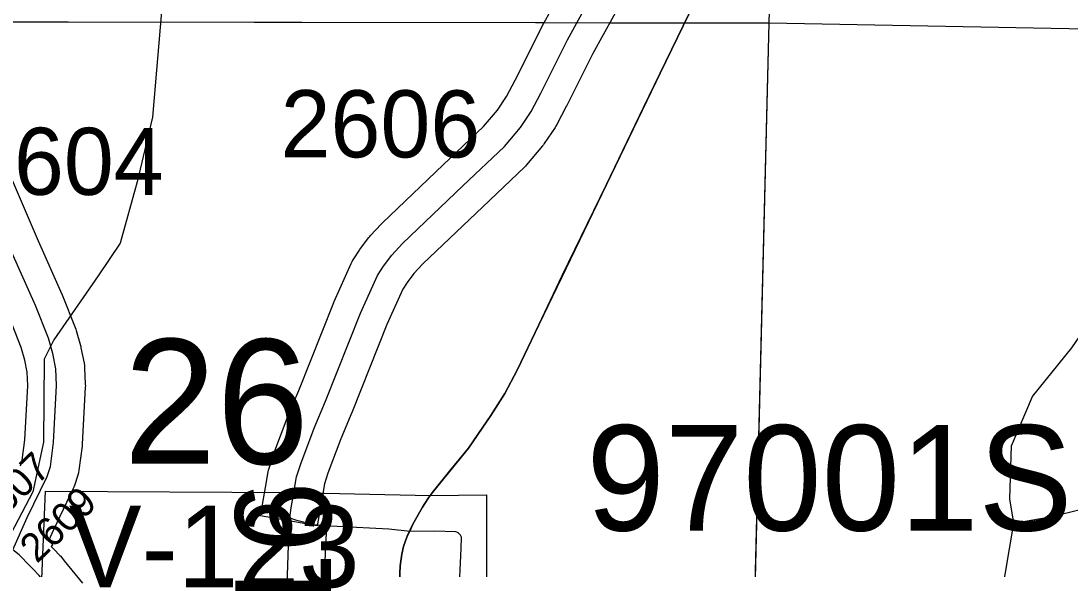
# Model space of a CAD drawing. Extents: x -157.2 to -99.3, y 12.2 to 46.2.
# Drawn here: x -125.008 to -123.913, y 17.769 to 18.342 of the extents above; entities that cross this region are included whole.
import ezdxf

# ---------------------------------------------------------------- set-up
doc = ezdxf.new("R2010")
doc.units = 0
for name, color, linetype in [('tdCoCityStreetMajor', 7, 'Continuous'), ('tdCoCityStreetMinor', 7, 'Continuous'), ('tdCoCorpBndry', 7, 'Continuous'), ('tdCoHydroRiver', 7, 'Continuous'), ('tdCoPriCL', 7, 'Continuous'), ('tdCoPriNonDiv', 7, 'Continuous'), ('tdCoPriNonDivCL', 7, 'Continuous'), ('tdCoSecRdNmbr', 7, 'Continuous'), ('tdCoSecRteBand', 7, 'Continuous'), ('tdCoSecRteCL', 7, 'Continuous'), ('tdCoSectLine', 7, 'Continuous'), ('tdCoSectLinePart', 7, 'Continuous'), ('tdCoSectNmbr', 7, 'Continuous'), ('tdCoStrucPriMaintName', 7, 'Continuous'), ('tdCoStrucSecCoName', 7, 'Continuous'), ('tdCoSurfAsphalt', 7, 'Continuous'), ('tdCoSurfGravel', 7, 'Continuous'), ('tdStHwyPriRefPost1', 7, 'Continuous')]:
    doc.layers.add(name, color=color, linetype=linetype)

msp = doc.modelspace()

# ---------------------------------------------------------------- linework, layer by layer
at = {"layer": 'tdCoCityStreetMajor'}
for points in [[(-124.7277, 17.8235), (-124.7277, 17.8235), (-124.7264, 17.8338), (-124.7236, 17.85)], [(-124.7378, 17.6141), (-124.7372, 17.6166), (-124.7365, 17.6197), (-124.7348, 17.6299), (-124.7338, 17.6424), (-124.7309, 17.743), (-124.7306, 17.7529), (-124.7289, 17.8054), (-124.7284, 17.8175), (-124.7277, 17.8235)]]:
    msp.add_lwpolyline(points, dxfattribs=at)
at = {"layer": 'tdCoCityStreetMinor'}
for points in [[(-124.7277, 17.8235), (-124.7217, 17.8215), (-124.7028, 17.8165), (-124.6934, 17.8153), (-124.6893, 17.8151), (-124.688, 17.8151), (-124.6783, 17.8147), (-124.6245, 17.8119), (-124.6023, 17.8095)], [(-124.692, 17.7433), (-124.6912, 17.7712), (-124.6893, 17.8151)], [(-124.6023, 17.8095), (-124.577, 17.8099), (-124.5548, 17.8091), (-124.5523, 17.808)], [(-124.5515, 17.7393), (-124.5491, 17.7914), (-124.5486, 17.8032), (-124.5498, 17.8054), (-124.5522, 17.8079), (-124.5523, 17.808)]]:
    msp.add_lwpolyline(points, dxfattribs=at)
at = {"layer": 'tdCoCorpBndry'}
msp.add_lwpolyline([(-124.9864, 17.7597), (-124.9826, 17.8514), (-124.7236, 17.85), (-124.5809, 17.8467), (-124.5227, 17.8475), (-124.5229, 17.586)], dxfattribs=at)
at = {"layer": 'tdCoHydroRiver'}
for points in [[(-125.0972, 18.8808), (-125.0528, 18.8322), (-124.9573, 18.6953), (-124.9013, 18.6148), (-124.8755, 18.5777), (-124.8606, 18.5457), (-124.8522, 18.5092), (-124.8486, 18.4712), (-124.8501, 18.4176), (-124.8543, 18.3814), (-124.8615, 18.3516), (-124.871, 18.2414), (-124.8871, 18.174), (-124.9047, 18.1098), (-124.9278, 18.0758), (-124.9739, 18.0092), (-124.984, 17.989), (-124.9849, 17.9022), (-124.9958, 17.8505), (-125.0459, 17.7556)], [(-123.9725, 17.8179), (-123.9765, 17.8433), (-123.9749, 17.8985), (-123.9529, 17.9499), (-123.912, 18.0008), (-123.8906, 18.0318), (-123.8723, 18.066), (-123.8604, 18.0956), (-123.8564, 18.1239), (-123.8498, 18.3005), (-123.8444, 18.3224), (-123.836, 18.3395), (-123.7791, 18.3963), (-123.7675, 18.4165), (-123.7578, 18.4241), (-123.743, 18.4442), (-123.7411, 18.4568)], [(-123.9725, 17.8179), (-123.9329, 17.8247), (-123.8709, 17.8402), (-123.7823, 17.8472), (-123.6893, 17.8429)], [(-124.558, 16.2801), (-124.5531, 16.2847), (-124.5375, 16.3364), (-124.5282, 16.3835), (-124.5198, 16.4022), (-124.5214, 16.5095), (-124.5275, 16.8474), (-124.5037, 16.9083), (-124.4773, 16.947), (-124.2377, 17.2132), (-124.1593, 17.304), (-124.1346, 17.3412), (-124.1096, 17.3863), (-124.0761, 17.4532), (-124.0353, 17.5546), (-123.9992, 17.6593), (-123.9725, 17.8179)]]:
    msp.add_lwpolyline(points, dxfattribs=at)
at = {"layer": 'tdCoPriCL'}
msp.add_lwpolyline([(-124.6133, 17.7573), (-124.6126, 17.7734), (-124.6108, 17.7854), (-124.6091, 17.7936), (-124.6052, 17.8042), (-124.6027, 17.8095), (-124.5993, 17.8168), (-124.5894, 17.8345), (-124.5837, 17.8434), (-124.5812, 17.8467), (-124.5778, 17.8513), (-124.5415, 17.8962), (-124.5181, 17.9302), (-124.5036, 17.9531), (-124.4907, 17.9775), (-124.4681, 18.0249), (-124.3973, 18.1711), (-124.3415, 18.2873), (-124.3175, 18.3367), (-124.3165, 18.3386), (-124.3011, 18.3701)], dxfattribs=at)
at = {"layer": 'tdCoPriNonDiv'}
for points in [[(-124.3011, 18.3701), (-124.3165, 18.3386), (-124.3175, 18.3367), (-124.3415, 18.2873), (-124.3973, 18.1711), (-124.4681, 18.0249), (-124.4907, 17.9775), (-124.5036, 17.9531), (-124.5181, 17.9302), (-124.5415, 17.8962), (-124.5778, 17.8513), (-124.5812, 17.8467), (-124.5837, 17.8434), (-124.5894, 17.8345), (-124.5993, 17.8168), (-124.6027, 17.8095), (-124.6052, 17.8042), (-124.6091, 17.7936), (-124.6108, 17.7854), (-124.6126, 17.7734), (-124.6133, 17.7573)], [(-124.6133, 17.7573), (-124.6126, 17.7734), (-124.6108, 17.7854), (-124.6091, 17.7936), (-124.6052, 17.8042), (-124.5993, 17.8168), (-124.5894, 17.8345), (-124.5837, 17.8434), (-124.5778, 17.8513), (-124.5415, 17.8962), (-124.5181, 17.9302), (-124.5036, 17.9531), (-124.4907, 17.9775), (-124.4681, 18.0249), (-124.3973, 18.1711), (-124.3415, 18.2873), (-124.3011, 18.3701)]]:
    msp.add_lwpolyline(points, dxfattribs=at)
at = {"layer": 'tdCoPriNonDivCL'}
msp.add_lwpolyline([(-124.6133, 17.7573), (-124.6126, 17.7734), (-124.6108, 17.7854), (-124.6091, 17.7936), (-124.6052, 17.8042), (-124.6027, 17.8095), (-124.5993, 17.8168), (-124.5894, 17.8345), (-124.5837, 17.8434), (-124.5812, 17.8467), (-124.5812, 17.8467), (-124.5778, 17.8513), (-124.5608, 17.8725), (-124.5415, 17.8962), (-124.5265, 17.9179), (-124.5181, 17.9302), (-124.5036, 17.9531), (-124.4907, 17.9775), (-124.4681, 18.0249), (-124.4436, 18.0762), (-124.3973, 18.1711), (-124.3588, 18.2513), (-124.3415, 18.2873), (-124.3175, 18.3367), (-124.3011, 18.3701)], dxfattribs=at)
msp.add_lwpolyline([(-124.6133, 17.7573), (-124.6126, 17.7734), (-124.6108, 17.7854), (-124.6091, 17.7936), (-124.6052, 17.8042), (-124.6027, 17.8095), (-124.5993, 17.8168), (-124.5894, 17.8345), (-124.5837, 17.8434), (-124.5812, 17.8467), (-124.5812, 17.8467), (-124.5778, 17.8513), (-124.5608, 17.8725), (-124.5415, 17.8962), (-124.5265, 17.9179), (-124.5181, 17.9302), (-124.5036, 17.9531), (-124.4907, 17.9775), (-124.4681, 18.0249), (-124.4436, 18.0762), (-124.3973, 18.1711), (-124.3588, 18.2513), (-124.3415, 18.2873), (-124.3175, 18.3367), (-124.3011, 18.3701)], dxfattribs=at)
at = {"layer": 'tdCoSecRteBand'}
for points in [[(-124.6992, 17.8152), (-124.7583, 17.8256), (-124.7531, 17.8551), (-124.7503, 17.8713), (-124.7499, 17.8733), (-124.7493, 17.8753), (-124.7449, 17.8891), (-124.7447, 17.8898), (-124.7444, 17.8904), (-124.7306, 17.9274), (-124.7304, 17.928), (-124.7302, 17.9285), (-124.7184, 17.9564), (-124.682, 18.0479), (-124.6818, 18.0485), (-124.6815, 18.0491), (-124.6638, 18.0886), (-124.6628, 18.0907), (-124.6616, 18.0926), (-124.6552, 18.1025), (-124.6546, 18.1034), (-124.6539, 18.1043), (-124.6452, 18.1157), (-124.6444, 18.1168), (-124.6435, 18.1178), (-124.6324, 18.1299), (-124.6317, 18.1306), (-124.631, 18.1313), (-124.5678, 18.1915), (-124.5678, 18.1915), (-124.5678, 18.1915), (-124.5256, 18.2315), (-124.5112, 18.2487), (-124.5017, 18.2628), (-124.4927, 18.2801), (-124.465, 18.3354), (-124.4647, 18.3359), (-124.4644, 18.3364), (-124.4321, 18.3952)], [(-124.3793, 18.3666), (-124.4116, 18.3079), (-124.4392, 18.2529), (-124.4393, 18.2528), (-124.4394, 18.2526), (-124.4493, 18.2336), (-124.4501, 18.2321), (-124.451, 18.2306), (-124.4624, 18.2138), (-124.4632, 18.2126), (-124.4642, 18.2114), (-124.4807, 18.1917), (-124.4818, 18.1903), (-124.4831, 18.1892), (-124.5265, 18.148), (-124.5889, 18.0885), (-124.5983, 18.0782), (-124.6055, 18.0689), (-124.61, 18.0619), (-124.6265, 18.0251), (-124.6628, 17.9339), (-124.6629, 17.9337), (-124.663, 17.9334), (-124.6746, 17.9058), (-124.688, 17.8701), (-124.6916, 17.8589), (-124.694, 17.8448), (-124.6992, 17.8152)], [(-125.0186, 18.178), (-124.9903, 18.1123), (-124.9657, 18.0569), (-124.9654, 18.0564), (-124.9652, 18.0559), (-124.9517, 18.0218), (-124.9511, 18.0204), (-124.9506, 18.0189), (-124.9462, 18.0031), (-124.9459, 18.002), (-124.9457, 18.0008), (-124.9425, 17.9848), (-124.942, 17.9825), (-124.9419, 17.9802), (-124.9412, 17.9627), (-124.9411, 17.9612), (-124.9412, 17.9598), (-124.9444, 17.9004), (-124.9445, 17.8993), (-124.9446, 17.8981), (-124.9478, 17.8732), (-124.9482, 17.8705), (-124.949, 17.8678), (-124.9525, 17.8572), (-124.9531, 17.8553), (-124.954, 17.8534), (-124.9745, 17.8108), (-124.9797, 17.7995), (-124.9749, 17.7959), (-124.9767, 17.7936), (-124.9741, 17.7908), (-124.9676, 17.7841), (-124.9668, 17.7833), (-124.9661, 17.7824), (-124.9631, 17.7787), (-124.9441, 17.7554)], [(-125.0089, 17.8777), (-125.007, 17.8837), (-125.0042, 17.9047), (-125.0012, 17.9616), (-125.0018, 17.9753), (-125.0043, 17.9879), (-125.008, 18.0011), (-125.0207, 18.0331)]]:
    msp.add_lwpolyline(points, dxfattribs=at)
at = {"layer": 'tdCoSecRteCL'}
for points in [[(-124.7236, 17.85), (-124.7208, 17.8661), (-124.7163, 17.8799), (-124.7025, 17.9169), (-124.6907, 17.945), (-124.6542, 18.0368), (-124.6364, 18.0763), (-124.63, 18.0861), (-124.6214, 18.0975), (-124.6103, 18.1096), (-124.5471, 18.1697), (-124.5037, 18.2109), (-124.4872, 18.2307), (-124.4759, 18.2474), (-124.466, 18.2664), (-124.4381, 18.3219), (-124.4056, 18.3811)], [(-125.0169, 17.79), (-125.0017, 17.8236), (-124.981, 17.8665), (-124.9776, 17.8771), (-124.9743, 17.902), (-124.9711, 17.9614), (-124.9719, 17.9789), (-124.9751, 17.9949), (-124.9795, 18.0107), (-124.9931, 18.0448), (-125.0178, 18.1002)], [(-124.9387, 17.6224), (-124.9347, 17.6278), (-124.9327, 17.6313), (-124.9307, 17.6347), (-124.9299, 17.6386), (-124.9297, 17.6392), (-124.9295, 17.6468), (-124.93, 17.6527), (-124.9322, 17.6609), (-124.9344, 17.6673), (-124.9403, 17.684), (-124.9502, 17.7062), (-124.9578, 17.7197), (-124.9674, 17.7358), (-124.9773, 17.7486), (-124.9864, 17.7597), (-124.9894, 17.7634), (-124.9958, 17.7702), (-124.999, 17.7735), (-125.0101, 17.7849), (-125.0169, 17.79)]]:
    msp.add_lwpolyline(points, dxfattribs=at)
at = {"layer": 'tdCoSectLine'}
for points in [[(-124.2276, 18.3397), (-124.1992, 19.3396)], [(-125.2033, 18.3412), (-124.2276, 18.3397)], [(-124.2522, 17.3491), (-124.2276, 18.3397)], [(-124.2276, 18.3397), (-123.2161, 18.3205)]]:
    msp.add_lwpolyline(points, dxfattribs=at)
at = {"layer": 'tdCoSectLinePart'}
for points in [[(-124.2276, 18.3397), (-124.2158, 18.7567)], [(-125.068, 18.341), (-124.4628, 18.3401)], [(-124.3947, 18.3399), (-124.2276, 18.3397)], [(-124.2514, 17.3794), (-124.2276, 18.3397)], [(-124.2276, 18.3397), (-123.2161, 18.3205)]]:
    msp.add_lwpolyline(points, dxfattribs=at)
at = {"layer": 'tdCoSurfAsphalt'}
msp.add_lwpolyline([(-124.9864, 17.7597), (-124.9894, 17.7634), (-124.9958, 17.7702), (-124.999, 17.7735), (-125.0101, 17.7849), (-125.0169, 17.79), (-125.0169, 17.79)], dxfattribs=at)
at = {"layer": 'tdCoSurfGravel'}
for points in [[(-124.7236, 17.85), (-124.7208, 17.8661), (-124.7163, 17.8799), (-124.7025, 17.9169), (-124.6907, 17.945), (-124.6542, 18.0368), (-124.6364, 18.0763), (-124.63, 18.0861), (-124.6214, 18.0975), (-124.6103, 18.1096), (-124.5471, 18.1697), (-124.5037, 18.2109), (-124.4872, 18.2307), (-124.4759, 18.2474), (-124.466, 18.2664), (-124.4381, 18.3219), (-124.4056, 18.3811)], [(-125.0169, 17.79), (-125.0017, 17.8236), (-124.981, 17.8665), (-124.9776, 17.8771), (-124.9743, 17.902), (-124.9711, 17.9614), (-124.9719, 17.9789), (-124.9751, 17.9949), (-124.9795, 18.0107), (-124.9931, 18.0448), (-125.0178, 18.1002)]]:
    msp.add_lwpolyline(points, dxfattribs=at)

# ---------------------------------------------------------------- texts
at = {"layer": 'tdCoSecRdNmbr'}
for s, height, rotation, p in [('2606', 0.07, 359.9054, (-124.7374, 18.1996)), ('2604', 0.07, 359.9051, (-125.0677, 18.1605)), ('2607', 0.03, 43.6986, (-125.0398, 17.8111)), ('2609', 0.03, 43.6986, (-124.9917, 17.7751))]:
    msp.add_text(s, height=height, rotation=rotation, dxfattribs=at).set_placement(p)
at = {"layer": 'tdCoSectNmbr'}
msp.add_text('26', height=0.13, rotation=359.9052, dxfattribs=at).set_placement((-124.9012, 17.8799))
at = {"layer": 'tdCoStrucPriMaintName'}
msp.add_text('97001S031', height=0.11, dxfattribs=at).set_placement((-124.4183, 17.8101))
at = {"layer": 'tdCoStrucSecCoName'}
msp.add_text('V-123', height=0.085, dxfattribs=at).set_placement((-124.9583, 17.751))
at = {"layer": 'tdStHwyPriRefPost1'}
msp.add_text('‒‒16', height=0.1, rotation=90, dxfattribs=at).set_placement((-124.6847, 17.5638))

doc.saveas('drawing.dxf')
